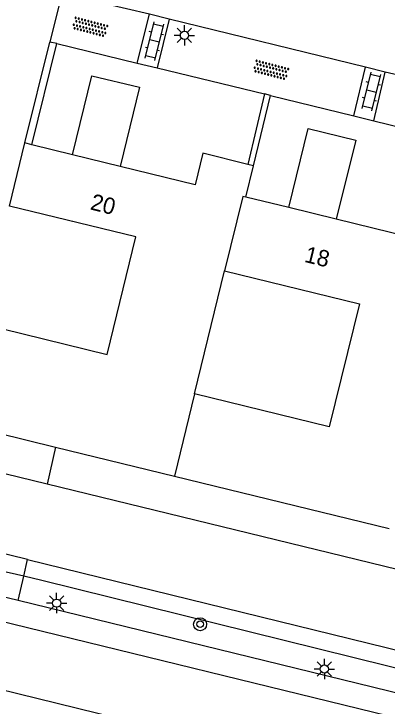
# Model space of a CAD drawing. Extents: x 128999 to 131010, y 395498 to 399007.
# Drawn here: x 129086.62 to 129109.45, y 397693.81 to 397736.17 of the extents above; entities that cross this region are included whole.
import ezdxf

# ---------------------------------------------------------------- set-up
doc = ezdxf.new("R2010")
doc.units = 0
for name, color, linetype in [('gg-afsc-muur', 7, 'Continuous'), ('gg-anno-huisnummerreeks BGT', 7, 'Continuous'), ('gg-bbg-gedigitaliseerde bebouwing', 7, 'Continuous'), ('gg-bbg-hoofdgebouw', 7, 'Continuous'), ('gg-bbg-luifel en loopbrug', 7, 'Continuous'), ('gg-bbg-tussenscheiding', 7, 'Continuous'), ('gg-knt-verharding', 7, 'Continuous'), ('gg-knt-verharding nz', 7, 'Continuous'), ('gg-kntw-bovenkant insteek waterloop', 7, 'Continuous'), ('gt-grn-groengrens', 7, 'Continuous'), ('gt-symb-boom', 7, 'Continuous'), ('gt-symb-klinker verharding', 7, 'Continuous'), ('gt-symb-lichtmast', 7, 'Continuous'), ('gt-symb-overige verharding', 7, 'Continuous')]:
    doc.layers.add(name, color=color, linetype=linetype)

# ---------------------------------------------------------------- blocks, each defined once
blk = doc.blocks.new('gt0-KL1')
at = {"layer": 'gt-symb-klinker verharding'}
for p, q in [((-0.5, 0.3), (-0.5, 0.45)), ((0.5, 0.3), (0.5, 0.45)), ((-1.15, 0.3), (1.15, 0.3)), ((-1, -0.3), (-1, 0.3)), ((0, -0.3), (0, 0.3)), ((1, -0.3), (1, 0.3)), ((-1.15, -0.3), (1.15, -0.3)), ((-0.5, -0.45), (-0.5, -0.3)), ((0.5, -0.45), (0.5, -0.3))]:
    blk.add_line(p, q, dxfattribs=at)
blk = doc.blocks.new('gt0-LMAST')
at = {"layer": 'gt-symb-lichtmast'}
for p, q in [((-0.182, 0.173), (-0.447, 0.438)), ((-0.005, 0.246), (-0.005, 0.621)), ((0.172, 0.173), (0.437, 0.438)), ((-0.255, -0.004), (-0.63, -0.004)), ((-0.182, -0.181), (-0.447, -0.446)), ((-0.005, -0.254), (-0.005, -0.629)), ((0.437, -0.446), (0.172, -0.181)), ((0.245, -0.004), (0.62, -0.004))]:
    blk.add_line(p, q, dxfattribs=at)
blk.add_circle((-0.005, -0.004), 0.25, dxfattribs=at)
blk = doc.blocks.new('gt0-OVH')
at = {"layer": 'gt-symb-overige verharding'}
for points in [[(-0.972, 0.298), (-0.967, 0.308), (-0.965, 0.319), (-0.966, 0.33), (-0.971, 0.34), (-0.978, 0.348), (-0.988, 0.353), (-0.999, 0.355), (-1.01, 0.354), (-1.02, 0.349), (-1.028, 0.342), (-1.033, 0.332), (-1.035, 0.321), (-1.034, 0.31), (-1.029, 0.3), (-1.022, 0.292), (-1.012, 0.287), (-1.001, 0.285), (-0.99, 0.286), (-0.98, 0.291)], [(-0.872, 0.106), (-0.867, 0.116), (-0.865, 0.126), (-0.866, 0.137), (-0.871, 0.147), (-0.878, 0.156), (-0.888, 0.161), (-0.899, 0.163), (-0.91, 0.162), (-0.92, 0.157), (-0.928, 0.15), (-0.933, 0.14), (-0.935, 0.129), (-0.934, 0.118), (-0.929, 0.108), (-0.922, 0.1), (-0.912, 0.095), (-0.901, 0.092), (-0.89, 0.094), (-0.88, 0.098)], [(-0.772, 0.298), (-0.767, 0.308), (-0.765, 0.319), (-0.766, 0.33), (-0.771, 0.34), (-0.778, 0.348), (-0.788, 0.353), (-0.799, 0.355), (-0.81, 0.354), (-0.82, 0.349), (-0.828, 0.342), (-0.833, 0.332), (-0.835, 0.321), (-0.834, 0.31), (-0.829, 0.3), (-0.822, 0.292), (-0.812, 0.287), (-0.801, 0.285), (-0.79, 0.286), (-0.78, 0.291)], [(-0.672, 0.106), (-0.667, 0.116), (-0.665, 0.126), (-0.666, 0.137), (-0.671, 0.147), (-0.678, 0.156), (-0.688, 0.161), (-0.699, 0.163), (-0.71, 0.162), (-0.72, 0.157), (-0.728, 0.15), (-0.733, 0.14), (-0.735, 0.129), (-0.734, 0.118), (-0.729, 0.108), (-0.722, 0.1), (-0.712, 0.095), (-0.701, 0.092), (-0.69, 0.094), (-0.68, 0.098)], [(-0.572, 0.298), (-0.567, 0.308), (-0.565, 0.319), (-0.566, 0.33), (-0.571, 0.34), (-0.578, 0.348), (-0.588, 0.353), (-0.599, 0.355), (-0.61, 0.354), (-0.62, 0.349), (-0.628, 0.342), (-0.633, 0.332), (-0.635, 0.321), (-0.634, 0.31), (-0.629, 0.3), (-0.622, 0.292), (-0.612, 0.287), (-0.601, 0.285), (-0.59, 0.286), (-0.58, 0.291)], [(-0.472, 0.106), (-0.467, 0.116), (-0.465, 0.126), (-0.466, 0.137), (-0.471, 0.147), (-0.478, 0.156), (-0.488, 0.161), (-0.499, 0.163), (-0.51, 0.162), (-0.52, 0.157), (-0.528, 0.15), (-0.533, 0.14), (-0.535, 0.129), (-0.534, 0.118), (-0.529, 0.108), (-0.522, 0.1), (-0.512, 0.095), (-0.501, 0.092), (-0.49, 0.094), (-0.48, 0.098)], [(-0.372, 0.298), (-0.367, 0.308), (-0.365, 0.319), (-0.366, 0.33), (-0.371, 0.34), (-0.378, 0.348), (-0.388, 0.353), (-0.399, 0.355), (-0.41, 0.354), (-0.42, 0.349), (-0.428, 0.342), (-0.433, 0.332), (-0.435, 0.321), (-0.434, 0.31), (-0.429, 0.3), (-0.422, 0.292), (-0.412, 0.287), (-0.401, 0.285), (-0.39, 0.286), (-0.38, 0.291)], [(-0.272, 0.106), (-0.267, 0.116), (-0.265, 0.126), (-0.266, 0.137), (-0.271, 0.147), (-0.278, 0.156), (-0.288, 0.161), (-0.299, 0.163), (-0.31, 0.162), (-0.32, 0.157), (-0.328, 0.15), (-0.333, 0.14), (-0.335, 0.129), (-0.334, 0.118), (-0.329, 0.108), (-0.322, 0.1), (-0.312, 0.095), (-0.301, 0.092), (-0.29, 0.094), (-0.28, 0.098)], [(-0.172, 0.298), (-0.167, 0.308), (-0.165, 0.319), (-0.166, 0.33), (-0.171, 0.34), (-0.178, 0.348), (-0.188, 0.353), (-0.199, 0.355), (-0.21, 0.354), (-0.22, 0.349), (-0.228, 0.342), (-0.233, 0.332), (-0.235, 0.321), (-0.234, 0.31), (-0.229, 0.3), (-0.222, 0.292), (-0.212, 0.287), (-0.201, 0.285), (-0.19, 0.286), (-0.18, 0.291)], [(-0.072, 0.106), (-0.067, 0.116), (-0.065, 0.126), (-0.066, 0.137), (-0.071, 0.147), (-0.078, 0.156), (-0.088, 0.161), (-0.099, 0.163), (-0.11, 0.162), (-0.12, 0.157), (-0.128, 0.15), (-0.133, 0.14), (-0.135, 0.129), (-0.134, 0.118), (-0.129, 0.108), (-0.122, 0.1), (-0.112, 0.095), (-0.101, 0.092), (-0.09, 0.094), (-0.08, 0.098)], [(0.028, 0.298), (0.033, 0.308), (0.035, 0.319), (0.034, 0.33), (0.029, 0.34), (0.022, 0.348), (0.012, 0.353), (0.001, 0.355), (-0.01, 0.354), (-0.02, 0.349), (-0.028, 0.342), (-0.033, 0.332), (-0.035, 0.321), (-0.034, 0.31), (-0.029, 0.3), (-0.022, 0.292), (-0.012, 0.287), (-0.001, 0.285), (0.01, 0.286), (0.02, 0.291)], [(0.128, 0.106), (0.133, 0.116), (0.135, 0.126), (0.134, 0.137), (0.129, 0.147), (0.122, 0.156), (0.112, 0.161), (0.101, 0.163), (0.09, 0.162), (0.08, 0.157), (0.072, 0.15), (0.067, 0.14), (0.065, 0.129), (0.066, 0.118), (0.071, 0.108), (0.078, 0.1), (0.088, 0.095), (0.099, 0.092), (0.11, 0.094), (0.12, 0.098)], [(0.228, 0.298), (0.233, 0.308), (0.235, 0.319), (0.234, 0.33), (0.229, 0.34), (0.222, 0.348), (0.212, 0.353), (0.201, 0.355), (0.19, 0.354), (0.18, 0.349), (0.172, 0.342), (0.167, 0.332), (0.165, 0.321), (0.166, 0.31), (0.171, 0.3), (0.178, 0.292), (0.188, 0.287), (0.199, 0.285), (0.21, 0.286), (0.22, 0.291)], [(0.328, 0.106), (0.333, 0.116), (0.335, 0.126), (0.334, 0.137), (0.329, 0.147), (0.322, 0.156), (0.312, 0.161), (0.301, 0.163), (0.29, 0.162), (0.28, 0.157), (0.272, 0.15), (0.267, 0.14), (0.265, 0.129), (0.266, 0.118), (0.271, 0.108), (0.278, 0.1), (0.288, 0.095), (0.299, 0.092), (0.31, 0.094), (0.32, 0.098)], [(0.428, 0.298), (0.433, 0.308), (0.435, 0.319), (0.434, 0.33), (0.429, 0.34), (0.422, 0.348), (0.412, 0.353), (0.401, 0.355), (0.39, 0.354), (0.38, 0.349), (0.372, 0.342), (0.367, 0.332), (0.365, 0.321), (0.366, 0.31), (0.371, 0.3), (0.378, 0.292), (0.388, 0.287), (0.399, 0.285), (0.41, 0.286), (0.42, 0.291)], [(0.528, 0.106), (0.533, 0.116), (0.535, 0.126), (0.534, 0.137), (0.529, 0.147), (0.522, 0.156), (0.512, 0.161), (0.501, 0.163), (0.49, 0.162), (0.48, 0.157), (0.472, 0.15), (0.467, 0.14), (0.465, 0.129), (0.466, 0.118), (0.471, 0.108), (0.478, 0.1), (0.488, 0.095), (0.499, 0.092), (0.51, 0.094), (0.52, 0.098)], [(0.628, 0.298), (0.633, 0.308), (0.635, 0.319), (0.634, 0.33), (0.629, 0.34), (0.622, 0.348), (0.612, 0.353), (0.601, 0.355), (0.59, 0.354), (0.58, 0.349), (0.572, 0.342), (0.567, 0.332), (0.565, 0.321), (0.566, 0.31), (0.571, 0.3), (0.578, 0.292), (0.588, 0.287), (0.599, 0.285), (0.61, 0.286), (0.62, 0.291)], [(0.728, 0.106), (0.733, 0.116), (0.735, 0.126), (0.734, 0.137), (0.729, 0.147), (0.722, 0.156), (0.712, 0.161), (0.701, 0.163), (0.69, 0.162), (0.68, 0.157), (0.672, 0.15), (0.667, 0.14), (0.665, 0.129), (0.666, 0.118), (0.671, 0.108), (0.678, 0.1), (0.688, 0.095), (0.699, 0.092), (0.71, 0.094), (0.72, 0.098)], [(0.828, 0.298), (0.833, 0.308), (0.835, 0.319), (0.834, 0.33), (0.829, 0.34), (0.822, 0.348), (0.812, 0.353), (0.801, 0.355), (0.79, 0.354), (0.78, 0.349), (0.772, 0.342), (0.767, 0.332), (0.765, 0.321), (0.766, 0.31), (0.771, 0.3), (0.778, 0.292), (0.788, 0.287), (0.799, 0.285), (0.81, 0.286), (0.82, 0.291)], [(0.928, 0.106), (0.933, 0.116), (0.935, 0.126), (0.934, 0.137), (0.929, 0.147), (0.922, 0.156), (0.912, 0.161), (0.901, 0.163), (0.89, 0.162), (0.88, 0.157), (0.872, 0.15), (0.867, 0.14), (0.865, 0.129), (0.866, 0.118), (0.871, 0.108), (0.878, 0.1), (0.888, 0.095), (0.899, 0.092), (0.91, 0.094), (0.92, 0.098)], [(1.028, 0.298), (1.033, 0.308), (1.035, 0.319), (1.034, 0.33), (1.029, 0.34), (1.022, 0.348), (1.012, 0.353), (1.001, 0.355), (0.99, 0.354), (0.98, 0.349), (0.972, 0.342), (0.967, 0.332), (0.965, 0.321), (0.966, 0.31), (0.971, 0.3), (0.978, 0.292), (0.988, 0.287), (0.999, 0.285), (1.01, 0.286), (1.02, 0.291)], [(-0.972, -0.142), (-0.967, -0.132), (-0.965, -0.121), (-0.966, -0.11), (-0.971, -0.1), (-0.978, -0.092), (-0.988, -0.087), (-0.999, -0.085), (-1.01, -0.086), (-1.02, -0.091), (-1.028, -0.098), (-1.033, -0.108), (-1.035, -0.119), (-1.034, -0.13), (-1.029, -0.14), (-1.022, -0.148), (-1.012, -0.153), (-1.001, -0.155), (-0.99, -0.154), (-0.98, -0.149)], [(-0.872, -0.334), (-0.867, -0.324), (-0.865, -0.314), (-0.866, -0.303), (-0.871, -0.293), (-0.878, -0.284), (-0.888, -0.279), (-0.899, -0.277), (-0.91, -0.278), (-0.92, -0.283), (-0.928, -0.29), (-0.933, -0.3), (-0.935, -0.311), (-0.934, -0.322), (-0.929, -0.332), (-0.922, -0.34), (-0.912, -0.345), (-0.901, -0.348), (-0.89, -0.346), (-0.88, -0.342)], [(-0.772, -0.142), (-0.767, -0.132), (-0.765, -0.121), (-0.766, -0.11), (-0.771, -0.1), (-0.778, -0.092), (-0.788, -0.087), (-0.799, -0.085), (-0.81, -0.086), (-0.82, -0.091), (-0.828, -0.098), (-0.833, -0.108), (-0.835, -0.119), (-0.834, -0.13), (-0.829, -0.14), (-0.822, -0.148), (-0.812, -0.153), (-0.801, -0.155), (-0.79, -0.154), (-0.78, -0.149)], [(-0.672, -0.334), (-0.667, -0.324), (-0.665, -0.314), (-0.666, -0.303), (-0.671, -0.293), (-0.678, -0.284), (-0.688, -0.279), (-0.699, -0.277), (-0.71, -0.278), (-0.72, -0.283), (-0.728, -0.29), (-0.733, -0.3), (-0.735, -0.311), (-0.734, -0.322), (-0.729, -0.332), (-0.722, -0.34), (-0.712, -0.345), (-0.701, -0.348), (-0.69, -0.346), (-0.68, -0.342)], [(-0.572, -0.142), (-0.567, -0.132), (-0.565, -0.121), (-0.566, -0.11), (-0.571, -0.1), (-0.578, -0.092), (-0.588, -0.087), (-0.599, -0.085), (-0.61, -0.086), (-0.62, -0.091), (-0.628, -0.098), (-0.633, -0.108), (-0.635, -0.119), (-0.634, -0.13), (-0.629, -0.14), (-0.622, -0.148), (-0.612, -0.153), (-0.601, -0.155), (-0.59, -0.154), (-0.58, -0.149)], [(-0.472, -0.334), (-0.467, -0.324), (-0.465, -0.314), (-0.466, -0.303), (-0.471, -0.293), (-0.478, -0.284), (-0.488, -0.279), (-0.499, -0.277), (-0.51, -0.278), (-0.52, -0.283), (-0.528, -0.29), (-0.533, -0.3), (-0.535, -0.311), (-0.534, -0.322), (-0.529, -0.332), (-0.522, -0.34), (-0.512, -0.345), (-0.501, -0.348), (-0.49, -0.346), (-0.48, -0.342)], [(-0.372, -0.142), (-0.367, -0.132), (-0.365, -0.121), (-0.366, -0.11), (-0.371, -0.1), (-0.378, -0.092), (-0.388, -0.087), (-0.399, -0.085), (-0.41, -0.086), (-0.42, -0.091), (-0.428, -0.098), (-0.433, -0.108), (-0.435, -0.119), (-0.434, -0.13), (-0.429, -0.14), (-0.422, -0.148), (-0.412, -0.153), (-0.401, -0.155), (-0.39, -0.154), (-0.38, -0.149)], [(-0.272, -0.334), (-0.267, -0.324), (-0.265, -0.314), (-0.266, -0.303), (-0.271, -0.293), (-0.278, -0.284), (-0.288, -0.279), (-0.299, -0.277), (-0.31, -0.278), (-0.32, -0.283), (-0.328, -0.29), (-0.333, -0.3), (-0.335, -0.311), (-0.334, -0.322), (-0.329, -0.332), (-0.322, -0.34), (-0.312, -0.345), (-0.301, -0.348), (-0.29, -0.346), (-0.28, -0.342)], [(-0.172, -0.142), (-0.167, -0.132), (-0.165, -0.121), (-0.166, -0.11), (-0.171, -0.1), (-0.178, -0.092), (-0.188, -0.087), (-0.199, -0.085), (-0.21, -0.086), (-0.22, -0.091), (-0.228, -0.098), (-0.233, -0.108), (-0.235, -0.119), (-0.234, -0.13), (-0.229, -0.14), (-0.222, -0.148), (-0.212, -0.153), (-0.201, -0.155), (-0.19, -0.154), (-0.18, -0.149)], [(-0.072, -0.334), (-0.067, -0.324), (-0.065, -0.314), (-0.066, -0.303), (-0.071, -0.293), (-0.078, -0.284), (-0.088, -0.279), (-0.099, -0.277), (-0.11, -0.278), (-0.12, -0.283), (-0.128, -0.29), (-0.133, -0.3), (-0.135, -0.311), (-0.134, -0.322), (-0.129, -0.332), (-0.122, -0.34), (-0.112, -0.345), (-0.101, -0.348), (-0.09, -0.346), (-0.08, -0.342)], [(0.028, -0.142), (0.033, -0.132), (0.035, -0.121), (0.034, -0.11), (0.029, -0.1), (0.022, -0.092), (0.012, -0.087), (0.001, -0.085), (-0.01, -0.086), (-0.02, -0.091), (-0.028, -0.098), (-0.033, -0.108), (-0.035, -0.119), (-0.034, -0.13), (-0.029, -0.14), (-0.022, -0.148), (-0.012, -0.153), (-0.001, -0.155), (0.01, -0.154), (0.02, -0.149)], [(0.128, -0.334), (0.133, -0.324), (0.135, -0.314), (0.134, -0.303), (0.129, -0.293), (0.122, -0.284), (0.112, -0.279), (0.101, -0.277), (0.09, -0.278), (0.08, -0.283), (0.072, -0.29), (0.067, -0.3), (0.065, -0.311), (0.066, -0.322), (0.071, -0.332), (0.078, -0.34), (0.088, -0.345), (0.099, -0.348), (0.11, -0.346), (0.12, -0.342)], [(0.228, -0.142), (0.233, -0.132), (0.235, -0.121), (0.234, -0.11), (0.229, -0.1), (0.222, -0.092), (0.212, -0.087), (0.201, -0.085), (0.19, -0.086), (0.18, -0.091), (0.172, -0.098), (0.167, -0.108), (0.165, -0.119), (0.166, -0.13), (0.171, -0.14), (0.178, -0.148), (0.188, -0.153), (0.199, -0.155), (0.21, -0.154), (0.22, -0.149)], [(0.328, -0.334), (0.333, -0.324), (0.335, -0.314), (0.334, -0.303), (0.329, -0.293), (0.322, -0.284), (0.312, -0.279), (0.301, -0.277), (0.29, -0.278), (0.28, -0.283), (0.272, -0.29), (0.267, -0.3), (0.265, -0.311), (0.266, -0.322), (0.271, -0.332), (0.278, -0.34), (0.288, -0.345), (0.299, -0.348), (0.31, -0.346), (0.32, -0.342)], [(0.428, -0.142), (0.433, -0.132), (0.435, -0.121), (0.434, -0.11), (0.429, -0.1), (0.422, -0.092), (0.412, -0.087), (0.401, -0.085), (0.39, -0.086), (0.38, -0.091), (0.372, -0.098), (0.367, -0.108), (0.365, -0.119), (0.366, -0.13), (0.371, -0.14), (0.378, -0.148), (0.388, -0.153), (0.399, -0.155), (0.41, -0.154), (0.42, -0.149)], [(0.528, -0.334), (0.533, -0.324), (0.535, -0.314), (0.534, -0.303), (0.529, -0.293), (0.522, -0.284), (0.512, -0.279), (0.501, -0.277), (0.49, -0.278), (0.48, -0.283), (0.472, -0.29), (0.467, -0.3), (0.465, -0.311), (0.466, -0.322), (0.471, -0.332), (0.478, -0.34), (0.488, -0.345), (0.499, -0.348), (0.51, -0.346), (0.52, -0.342)], [(0.628, -0.142), (0.633, -0.132), (0.635, -0.121), (0.634, -0.11), (0.629, -0.1), (0.622, -0.092), (0.612, -0.087), (0.601, -0.085), (0.59, -0.086), (0.58, -0.091), (0.572, -0.098), (0.567, -0.108), (0.565, -0.119), (0.566, -0.13), (0.571, -0.14), (0.578, -0.148), (0.588, -0.153), (0.599, -0.155), (0.61, -0.154), (0.62, -0.149)], [(0.728, -0.334), (0.733, -0.324), (0.735, -0.314), (0.734, -0.303), (0.729, -0.293), (0.722, -0.284), (0.712, -0.279), (0.701, -0.277), (0.69, -0.278), (0.68, -0.283), (0.672, -0.29), (0.667, -0.3), (0.665, -0.311), (0.666, -0.322), (0.671, -0.332), (0.678, -0.34), (0.688, -0.345), (0.699, -0.348), (0.71, -0.346), (0.72, -0.342)], [(0.828, -0.142), (0.833, -0.132), (0.835, -0.121), (0.834, -0.11), (0.829, -0.1), (0.822, -0.092), (0.812, -0.087), (0.801, -0.085), (0.79, -0.086), (0.78, -0.091), (0.772, -0.098), (0.767, -0.108), (0.765, -0.119), (0.766, -0.13), (0.771, -0.14), (0.778, -0.148), (0.788, -0.153), (0.799, -0.155), (0.81, -0.154), (0.82, -0.149)], [(0.928, -0.334), (0.933, -0.324), (0.935, -0.314), (0.934, -0.303), (0.929, -0.293), (0.922, -0.284), (0.912, -0.279), (0.901, -0.277), (0.89, -0.278), (0.88, -0.283), (0.872, -0.29), (0.867, -0.3), (0.865, -0.311), (0.866, -0.322), (0.871, -0.332), (0.878, -0.34), (0.888, -0.345), (0.899, -0.348), (0.91, -0.346), (0.92, -0.342)], [(1.028, -0.142), (1.033, -0.132), (1.035, -0.121), (1.034, -0.11), (1.029, -0.1), (1.022, -0.092), (1.012, -0.087), (1.001, -0.085), (0.99, -0.086), (0.98, -0.091), (0.972, -0.098), (0.967, -0.108), (0.965, -0.119), (0.966, -0.13), (0.971, -0.14), (0.978, -0.148), (0.988, -0.153), (0.999, -0.155), (1.01, -0.154), (1.02, -0.149)]]:
    blk.add_lwpolyline(points, close=True, dxfattribs=at)
blk = doc.blocks.new('gt0-BOOM')
at = {"layer": 'gt-symb-boom'}
for radius in [0.4, 0.2]:
    blk.add_circle((0, 0), radius, dxfattribs=at)

msp = doc.modelspace()

# ---------------------------------------------------------------- linework, layer by layer
at = {"layer": 'gg-afsc-muur'}
for p, q in [((129087.301, 397728.269), (129088.815, 397734.444)), ((129087.727, 397728.164), (129089.248, 397734.349)), ((129089.248, 397734.349), (129088.815, 397734.444)), ((129101.954, 397731.274), (129100.924, 397726.946)), ((129101.267, 397726.86), (129102.324, 397731.183)), ((129102.324, 397731.183), (129101.954, 397731.274))]:
    msp.add_line(p, q, dxfattribs=at)
at = {"layer": 'gg-bbg-gedigitaliseerde bebouwing'}
msp.add_line((129097.665, 397712.913), (129099.504, 397720.442), dxfattribs=at)
for points in [[(129084.598, 397717.223), (129092.325, 397715.331), (129094.085, 397722.519), (129086.356, 397724.411)], [(129099.504, 397720.442), (129107.755, 397718.422), (129105.912, 397710.894), (129097.665, 397712.913)]]:
    msp.add_lwpolyline(points, dxfattribs=at)
at = {"layer": 'gg-bbg-hoofdgebouw'}
for p, q in [((129086.356, 397724.411), (129087.301, 397728.269)), ((129087.727, 397728.164), (129087.301, 397728.269)), ((129090.212, 397727.553), (129087.727, 397728.164)), ((129093.126, 397726.837), (129090.212, 397727.553)), ((129100.801, 397724.955), (129101.267, 397726.86)), ((129101.267, 397726.86), (129100.924, 397726.946)), ((129103.428, 397724.312), (129100.801, 397724.955)), ((129106.342, 397723.6), (129103.428, 397724.312)), ((129083.111, 397711.142), (129089.176, 397709.661)), ((129089.176, 397709.661), (129096.438, 397707.887)), ((129096.438, 397707.887), (129109.573, 397704.679))]:
    msp.add_line(p, q, dxfattribs=at)
for points in [[(129100.924, 397726.946), (129098.175, 397727.636), (129097.7, 397725.713), (129093.126, 397726.837)], [(129114.022, 397723.758), (129111.286, 397724.423), (129110.817, 397722.505), (129106.342, 397723.6)]]:
    msp.add_lwpolyline(points, dxfattribs=at)
at = {"layer": 'gg-bbg-luifel en loopbrug'}
for points in [[(129090.212, 397727.553), (129091.393, 397732.387), (129094.308, 397731.675), (129093.126, 397726.837)], [(129103.428, 397724.312), (129104.612, 397729.158), (129107.526, 397728.446), (129106.342, 397723.6)]]:
    msp.add_lwpolyline(points, dxfattribs=at)
at = {"layer": 'gg-bbg-tussenscheiding'}
msp.add_line((129097.665, 397712.913), (129096.438, 397707.887), dxfattribs=at)
msp.add_lwpolyline([(129100.801, 397724.955), (129100.617, 397725), (129099.504, 397720.442)], dxfattribs=at)
at = {"layer": 'gg-knt-verharding'}
for p, q in [((129094.916, 397736.145), (129090.69, 397737.145)), ((129094.153, 397733.162), (129094.916, 397736.145)), ((129096.121, 397735.849), (129094.916, 397736.145)), ((129096.121, 397735.849), (129095.382, 397732.865)), ((129108.117, 397732.903), (129096.121, 397735.849)), ((129089.248, 397734.349), (129094.153, 397733.162)), ((129094.153, 397733.162), (129095.382, 397732.865)), ((129095.382, 397732.865), (129101.954, 397731.274)), ((129107.418, 397729.931), (129108.117, 397732.903)), ((129109.329, 397732.606), (129108.117, 397732.903)), ((129108.633, 397729.633), (129109.329, 397732.606)), ((129121.23, 397729.683), (129109.329, 397732.606)), ((129102.324, 397731.183), (129107.418, 397729.931)), ((129107.418, 397729.931), (129108.633, 397729.633)), ((129108.633, 397729.633), (129115.086, 397728.047)), ((129086.883, 397700.265), (129039.16, 397711.937)), ((129207.618, 397670.739), (129086.883, 397700.265))]:
    msp.add_line(p, q, dxfattribs=at)
msp.add_lwpolyline([(129090.69, 397737.145), (129089.546, 397737.42), (129088.815, 397734.444)], dxfattribs=at)
at = {"layer": 'gg-knt-verharding nz'}
for p, q in [((129208.88, 397668.847), (129038.805, 397710.517)), ((129037.847, 397706.515), (129207.841, 397665.098))]:
    msp.add_line(p, q, dxfattribs=at)
at = {"layer": 'gg-kntw-bovenkant insteek waterloop'}
msp.add_line((129087.455, 397702.776), (129186.902, 397678.396), dxfattribs=at)
for points in [[(129088.664, 397707.388), (129044.032, 397718.279), (129043.174, 397717.386)], [(129087.455, 397702.776), (129053.511, 397711.098), (129046.161, 397712.353)], [(129186.902, 397678.396), (129200.354, 397675.098), (129212.215, 397672.33), (129213.491, 397672.949), (129214.903, 397674.661), (129214.09, 397676.663), (129203.134, 397679.473), (129088.664, 397707.388)]]:
    msp.add_lwpolyline(points, dxfattribs=at)
at = {"layer": 'gt-grn-groengrens'}
for p, q in [((129089.176, 397709.661), (129088.664, 397707.388)), ((129087.222, 397701.751), (129087.455, 397702.776)), ((129086.883, 397700.265), (129087.222, 397701.751))]:
    msp.add_line(p, q, dxfattribs=at)
for points in [[(129087.222, 397701.751), (129082.179, 397702.911), (129045.921, 397711.551), (129046.161, 397712.353)], [(129186.902, 397678.396), (129186.491, 397677.063), (129134.937, 397689.951), (129088.34, 397701.495), (129087.222, 397701.751)]]:
    msp.add_lwpolyline(points, dxfattribs=at)

# ---------------------------------------------------------------- block references
at = {"layer": 'gt-symb-boom'}
msp.add_blockref('gt0-BOOM', (129098.011, 397698.817), dxfattribs=at)
at = {"layer": 'gt-symb-klinker verharding'}
for p, rotation in [((129095.219, 397734.5), 76.28353067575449), ((129108.491, 397731.422), 76.28353067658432)]:
    msp.add_blockref('gt0-KL1', p, dxfattribs=dict(at, rotation=rotation))
at = {"layer": 'gt-symb-lichtmast'}
for p in [(129097.057, 397734.855), (129089.243, 397700.115), (129105.615, 397696.083)]:
    msp.add_blockref('gt0-LMAST', p, dxfattribs=at)
at = {"layer": 'gt-symb-overige verharding'}
for p, rotation in [((129091.283, 397735.364), -14.71731114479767), ((129102.351, 397732.733), -14.717311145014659)]:
    msp.add_blockref('gt0-OVH', p, dxfattribs=dict(at, rotation=rotation))

# ---------------------------------------------------------------- texts
at = {"layer": 'gg-anno-huisnummerreeks BGT'}
for s, rotation, p in [('20', 346.2, (129091.243, 397724.21)), ('18', 346.3, (129104.341, 397721))]:
    msp.add_text(s, height=1, rotation=rotation, dxfattribs=at).set_placement(p)

doc.saveas('drawing.dxf')
